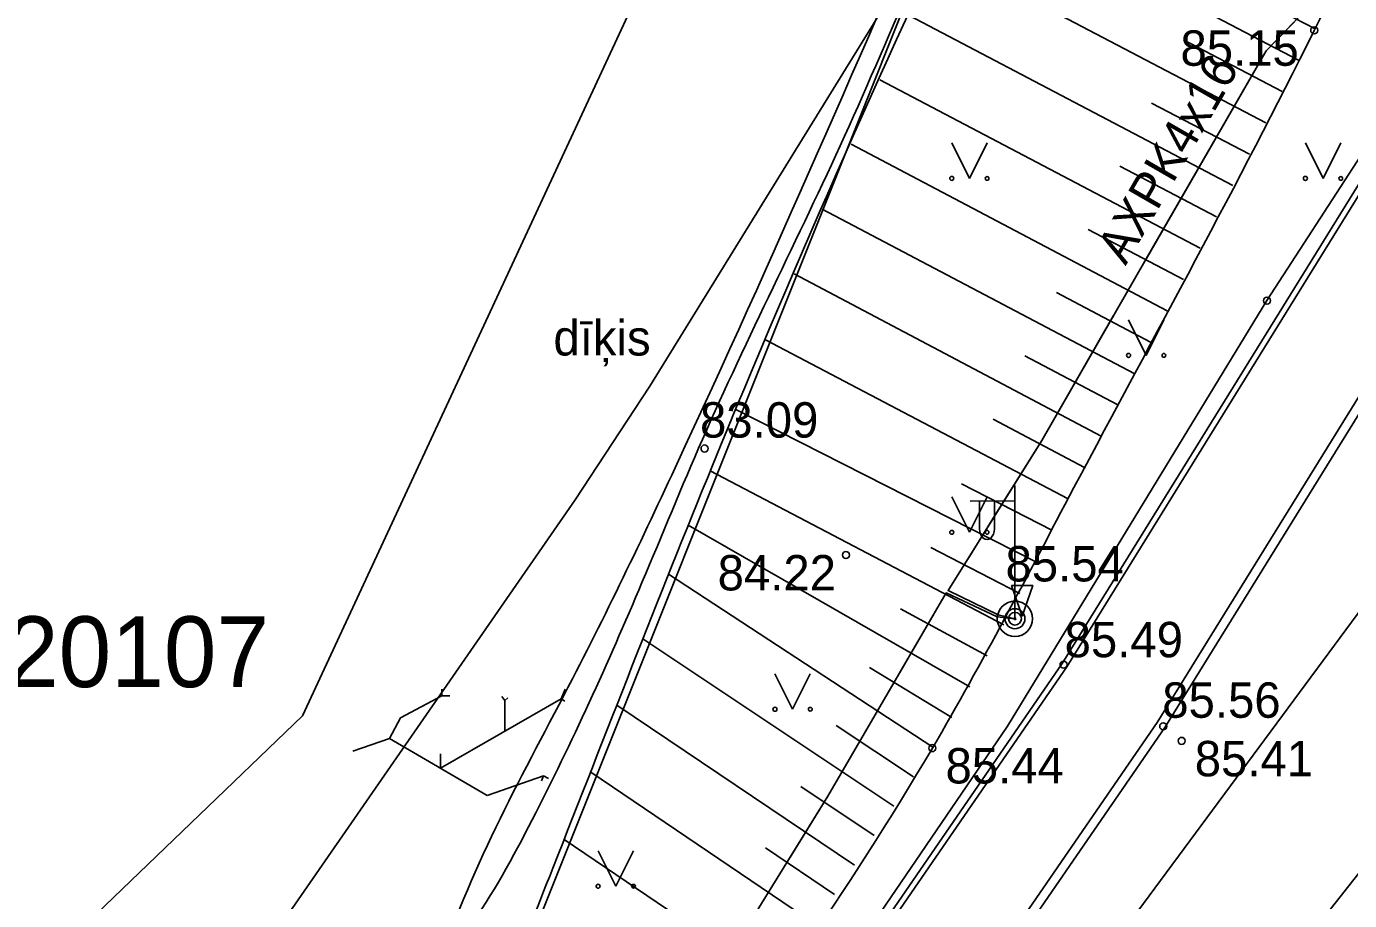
# Model space of a CAD drawing. Extents: x 576692 to 577659, y 273254 to 273799.
# Drawn here: x 576831.67 to 576850.37, y 273529.8 to 273542.15 of the extents above; entities that cross this region are included whole.
import ezdxf

# ---------------------------------------------------------------- set-up
doc = ezdxf.new("R2010")
doc.units = 0
for name, color, linetype in [('BUVE_EKAS_####_####_#', 7, 'Continuous'), ('BUVE_EKAS_ADRS_TKST_#', 7, 'Continuous'), ('BUVE_EKAS_BPAL_####_#', 7, 'Continuous'), ('BUVE_EKAS_VNOS_TKST_#', 7, 'Continuous'), ('CELI_TAKA_####_####_#', 7, 'Continuous'), ('ELEK_STUT_####_####_#', 7, 'Continuous'), ('GAZE_ELEM_####_####_#', 7, 'Continuous'), ('GAZE_VADP_ZSPD_TKST_#', 7, 'Continuous'), ('HIDT_REZV_####_TKST_#', 7, 'Continuous'), ('Level 46', 7, 'Continuous'), ('Level 62', 7, 'Continuous'), ('LKAN_ELEM_####_####_#', 7, 'Continuous'), ('LKAN_ELEM_PAST_TKST_#', 7, 'Continuous'), ('LKAN_VADP_PAST_####_I', 7, 'Continuous'), ('NORB_ELEM_####_####_#', 7, 'Continuous'), ('NORB_MARG_MMET_####_#', 7, 'Continuous'), ('NORB_ZOGS_ZMET_####_#', 7, 'Continuous'), ('RELJ_ELEM_####_####_#', 7, 'Continuous'), ('SAKT_ELEM_####_####_#', 7, 'Continuous'), ('SILT_VADP_UDEN_####_#', 7, 'Continuous'), ('TERT_DIAM_####_TKST_#', 7, 'Continuous'), ('TERT_KONT_####_####_#', 7, 'Continuous'), ('TERT_KRND_####_####_#', 7, 'Continuous')]:
    doc.layers.add(name, color=color, linetype=linetype)

msp = doc.modelspace()

# ---------------------------------------------------------------- linework, layer by layer
at = {"layer": 'BUVE_EKAS_####_####_#'}
for points in [[(576872.524, 273601.554), (576871.549, 273595.701), (576870.466, 273589.844), (576869.957, 273588.102), (576868.426, 273583.638), (576867.442, 273580.676), (576866.71, 273578.276), (576865.337, 273573.21), (576864.099, 273568.638), (576860.979, 273560.111), (576855.397, 273548.516), (576851.429, 273541.409), (576846.31, 273533.145), (576841.007, 273525.445), (576837.465, 273520.678), (576833.294, 273515.306), (576829.531, 273511.07)], [(576872.603, 273601.541), (576871.628, 273595.687), (576870.544, 273589.825), (576870.033, 273588.077), (576868.502, 273583.612), (576867.518, 273580.651), (576866.787, 273578.254), (576865.414, 273573.189), (576864.175, 273568.613), (576861.053, 273560.08), (576855.468, 273548.479), (576851.498, 273541.368), (576846.377, 273533.101), (576841.072, 273525.398), (576837.529, 273520.63), (576833.355, 273515.255), (576829.586, 273511.012)], [(576830.649, 273509.884), (576834.382, 273514.243), (576838.438, 273519.296), (576842.214, 273524.414), (576847.656, 273532.314), (576852.745, 273540.529), (576856.712, 273547.652), (576862.459, 273559.523), (576864.161, 273563.536), (576865.211, 273566.091), (576865.992, 273568.054), (576867.65, 273572.572)], [(576830.738, 273509.789), (576834.482, 273514.16), (576838.541, 273519.217), (576842.319, 273524.339), (576847.765, 273532.243), (576852.857, 273540.463), (576856.828, 273547.592), (576862.577, 273559.47), (576864.281, 273563.485), (576865.332, 273566.043), (576866.113, 273568.007), (576867.772, 273572.528)]]:
    msp.add_lwpolyline(points, dxfattribs=at)
at = {"layer": 'BUVE_EKAS_ADRS_TKST_#'}
for p, q in [((576837.539, 273532.692), (576837.539, 273532.783)), ((576839.226, 273532.646), (576839.284, 273532.782)), ((576836.958, 273532.381), (576837.539, 273532.692)), ((576837.52, 273531.669), (576839.226, 273532.646)), ((576837.539, 273532.692), (576837.653, 273532.692)), ((576838.432, 273532.626), (576838.387, 273532.681)), ((576838.432, 273532.626), (576838.475, 273532.662)), ((576838.432, 273532.191), (576838.432, 273532.626)), ((576839.226, 273532.646), (576839.281, 273532.613)), ((576836.802, 273532.088), (576836.958, 273532.381)), ((576836.284, 273531.909), (576836.802, 273532.088)), ((576836.802, 273532.088), (576838.182, 273531.282)), ((576837.52, 273531.669), (576837.52, 273531.869)), ((576838.182, 273531.282), (576838.98, 273531.56)), ((576838.98, 273531.56), (576838.949, 273531.487)), ((576838.98, 273531.56), (576839.048, 273531.52))]:
    msp.add_line(p, q, dxfattribs=at)
at = {"layer": 'BUVE_EKAS_VNOS_TKST_#'}
msp.add_lwpolyline([(576807.66, 273485.572), (576815.372, 273487.068), (576832.504, 273507.915), (576843.266, 273521.011), (576855.213, 273536.149), (576860.517, 273546.304), (576863.749, 273554.185)], dxfattribs=at)
at = {"layer": 'CELI_TAKA_####_####_#'}
msp.add_lwpolyline([(577046.926, 273445.044), (577014.811, 273425.219), (577003.88, 273430.992), (576984.145, 273436.674), (576957.338, 273444.294), (576939.479, 273446.802), (576902.067, 273445.778), (576895.402, 273442.827), (576880.902, 273442.095), (576847.668, 273445.309), (576837.012, 273452.428), (576828.656, 273463.092), (576806.624, 273484.507), (576830.977, 273509.535), (576825.208, 273515.66), (576822.783, 273520.141), (576835.572, 273532.408), (576845.616, 273554.029), (576851.92, 273575.614), (576848.447, 273595.284), (576850.413, 273611.975)], dxfattribs=at)
at = {"layer": 'ELEK_STUT_####_####_#'}
msp.add_spline([(576834.972, 273524.846), (576834.981, 273524.858), (576835.076, 273524.972), (576835.584, 273525.586), (576836.158, 273526.138), (576836.592, 273526.462), (576837.181, 273526.962), (576837.416, 273527.441), (576837.427, 273527.666), (576837.401, 273527.894), (576837.373, 273528.121), (576837.379, 273528.346), (576837.512, 273528.905), (576839.387, 273532.93), (576840.983, 273536.22), (576844.889, 273545.065), (576846.213, 273548.112), (576848.25, 273552.277), (576849.905, 273555.581), (576850.972, 273558.076), (576851.693, 273560.342), (576852.34, 273562.741), (576852.972, 273565.505), (576853.28, 273566.359), (576853.448, 273566.787), (576853.572, 273567.107), (576853.785, 273567.715), (576854.168, 273568.861), (576854.383, 273570.043), (576854.52, 273571.86), (576854.267, 273574.626), (576854.166, 273574.92), (576854.037, 273575.203), (576853.91, 273575.486), (576853.818, 273575.781), (576853.767, 273576.515), (576853.826, 273577.256), (576853.898, 273577.998), (576853.888, 273578.732), (576853.807, 273579.184), (576853.694, 273579.634), (576853.591, 273580.086), (576853.539, 273580.542), (576853.502, 273583.663), (576853.535, 273586.13), (576853.544, 273586.746), (576853.569, 273587.054), (576853.626, 273587.362), (576854.091, 273587.713), (576855.035, 273587.927), (576855.509, 273587.995), (576856.157, 273588.043), (576856.618, 273588.065), (576856.725, 273588.125), (576856.752, 273588.242), (576856.674, 273588.341), (576856.515, 273588.366), (576855.448, 273588.455), (576855.093, 273588.426), (576854.738, 273588.366), (576854.383, 273588.3), (576854.028, 273588.254), (576853.388, 273588.304), (576853.149, 273588.568), (576853.124, 273588.995), (576853.2, 273591.212), (576853.212, 273592.376), (576853.166, 273592.947), (576853.072, 273593.225), (576852.923, 273593.494), (576852.604, 273593.842), (576852.245, 273594.123), (576851.604, 273594.55), (576851.252, 273595.166), (576851.252, 273596.146), (576851.403, 273598.132), (576851.927, 273600.965), (576852.459, 273603.438)], degree=3, dxfattribs=at)
at = {"layer": 'GAZE_ELEM_####_####_#'}
for p, q in [((576849.654, 273541.669), (576844.978, 273544.116)), ((576849.19, 273540.783), (576844.56, 273543.211)), ((576849.886, 273542.112), (576848.475, 273542.847)), ((576848.726, 273539.898), (576844.146, 273542.303)), ((576849.422, 273541.226), (576848.026, 273541.957)), ((576848.261, 273539.012), (576843.734, 273541.393)), ((576848.958, 273540.341), (576847.576, 273541.065)), ((576847.795, 273538.128), (576843.326, 273540.483)), ((576848.494, 273539.455), (576847.127, 273540.173)), ((576847.329, 273537.243), (576842.92, 273539.566)), ((576848.028, 273538.57), (576846.678, 273539.28)), ((576846.862, 273536.358), (576842.52, 273538.654)), ((576847.562, 273537.685), (576846.23, 273538.387)), ((576846.395, 273535.474), (576842.117, 273537.72)), ((576847.096, 273536.801), (576845.783, 273537.494)), ((576845.939, 273534.584), (576841.699, 273536.737)), ((576846.629, 273535.916), (576845.336, 273536.6)), ((576845.484, 273533.694), (576841.335, 273535.867)), ((576846.166, 273535.03), (576844.886, 273535.683)), ((576845.006, 273532.816), (576841.022, 273535.102)), ((576845.713, 273534.138), (576844.452, 273534.784)), ((576844.483, 273531.963), (576840.744, 273534.411)), ((576845.249, 273533.253), (576844.025, 273533.918)), ((576843.93, 273531.13), (576840.382, 273533.495)), ((576844.751, 273532.385), (576843.589, 273533.091)), ((576843.373, 273530.3), (576840.016, 273532.559)), ((576844.207, 273531.547), (576843.115, 273532.271)), ((576842.814, 273529.47), (576839.645, 273531.611)), ((576843.652, 273530.715), (576842.616, 273531.409)), ((576842.254, 273528.642), (576839.271, 273530.662)), ((576843.094, 273529.885), (576842.115, 273530.544))]:
    msp.add_line(p, q, dxfattribs=at)
msp.add_spline([(576837.927, 273521.787), (576838.645, 273522.875), (576839.138, 273523.968), (576839.325, 273524.31), (576840.566, 273526.148), (576844.476, 273531.952), (576846.478, 273535.631), (576849.875, 273542.091), (576852.37, 273547.073), (576852.835, 273547.871), (576853.349, 273548.641), (576853.868, 273549.409), (576854.351, 273550.199), (576857.795, 273557.24), (576858.42, 273558.892), (576858.657, 273559.995), (576858.817, 273561.113), (576858.969, 273562.231), (576859.183, 273563.337), (576859.378, 273564.056), (576860.417, 273567.058), (576862.753, 273573.954), (576864.533, 273579.174), (576866.114, 273583.695), (576866.428, 273584.761), (576866.683, 273585.844), (576866.928, 273586.93), (576867.213, 273588.005), (576867.419, 273588.612), (576867.767, 273589.444), (576868.162, 273590.255), (576868.541, 273591.08), (576868.705, 273591.507), (576868.841, 273591.951), (576868.878, 273592.605), (576868.852, 273593.138), (576868.802, 273593.672), (576868.76, 273594.206), (576868.758, 273594.74), (576868.878, 273595.276), (576870.132, 273598.247), (576870.705, 273599.436), (576871.14, 273600.337), (576871.192, 273600.445), (576871.479, 273601.144)], degree=3, dxfattribs=at)
at = {"layer": 'Level 46'}
msp.add_lwpolyline([(576819.084, 273508.06), (576836.748, 273524.115), (576867.586, 273601.172), (576868.039, 273663.467), (576868.105, 273672.497), (576868.105, 273672.497)], dxfattribs=at)
at = {"layer": 'Level 62'}
msp.add_lwpolyline([(576829.672, 273505.728), (576854.014, 273538.609)], dxfattribs=at)
at = {"layer": 'LKAN_ELEM_####_####_#'}
msp.add_lwpolyline([(576827.2, 273519.026), (576835.383, 273529.625), (576839.425, 273535.46), (576840.481, 273537.065), (576845.468, 273545.143), (576849.336, 273552.068)], dxfattribs=at)
at = {"layer": 'LKAN_ELEM_PAST_TKST_#'}
for p, q in [((576844.75, 273540.5), (576845, 273540)), ((576845, 273540), (576845.25, 273540.5)), ((576849.75, 273540.5), (576850, 273540)), ((576850, 273540), (576850.25, 273540.5)), ((576847.25, 273538), (576847.5, 273537.5)), ((576847.5, 273537.5), (576847.75, 273538)), ((576844.75, 273535.5), (576845, 273535)), ((576845, 273535), (576845.25, 273535.5)), ((576842.25, 273533), (576842.5, 273532.5)), ((576842.5, 273532.5), (576842.75, 273533)), ((576839.75, 273530.5), (576840, 273530)), ((576840, 273530), (576840.25, 273530.5))]:
    msp.add_line(p, q, dxfattribs=at)
for centre, radius in [((576844.75, 273540), 0.028), ((576845.25, 273540), 0.0263), ((576849.75, 273540), 0.028), ((576850.25, 273540), 0.0263), ((576847.25, 273537.5), 0.028), ((576847.75, 273537.5), 0.0263), ((576844.75, 273535), 0.028), ((576845.25, 273535), 0.0263), ((576842.25, 273532.5), 0.028), ((576842.75, 273532.5), 0.0263), ((576839.75, 273530), 0.028), ((576840.25, 273530), 0.0263)]:
    msp.add_circle(centre, radius, dxfattribs=at)
at = {"layer": 'LKAN_VADP_PAST_####_I'}
msp.add_spline([(576835.08, 273524.732), (576835.565, 273525.331), (576835.899, 273525.691), (576836.182, 273525.922), (576836.697, 273526.287), (576837.155, 273526.713), (576837.431, 273527.117), (576837.552, 273527.533), (576837.586, 273527.882), (576837.546, 273528.26), (576837.58, 273528.832), (576837.914, 273529.4), (576838.818, 273530.936), (576840.37, 273534.29), (576841.226, 273536.313), (576843.234, 273540.596), (576845.228, 273545.145), (576847.347, 273549.287), (576848.441, 273551.415), (576849.511, 273553.764), (576850.461, 273555.635), (576851.331, 273557.747), (576852.143, 273559.881), (576852.922, 273562.023), (576853.11, 273562.836), (576853.177, 273563.681), (576853.187, 273564.699), (576853.244, 273565.26), (576853.618, 273565.884), (576854.109, 273566.366), (576854.516, 273566.855), (576854.814, 273567.456), (576854.89, 273568.375), (576855.567, 273575.201), (576855.677, 273576.074), (576855.787, 273576.781), (576855.86, 273577.3), (576855.946, 273578.276), (576855.805, 273578.856), (576855.449, 273579.483), (576855.049, 273580.113), (576854.793, 273580.901), (576854.708, 273581.412), (576854.663, 273581.99), (576854.655, 273582.742), (576854.539, 273583.533), (576854.19, 273584.72), (576853.901, 273586.393), (576853.792, 273586.803), (576853.701, 273587.162), (576853.716, 273587.278), (576853.754, 273587.393), (576853.994, 273587.609), (576854.323, 273587.707), (576855.548, 273587.944), (576856.825, 273588.054), (576856.837, 273588.398), (576856.091, 273588.478), (576855.172, 273588.484), (576854.605, 273588.397), (576853.846, 273588.306), (576853.427, 273588.398), (576853.385, 273588.603), (576853.429, 273589.465), (576853.518, 273590.327), (576853.604, 273591.189), (576853.568, 273592.189), (576853.297, 273593.595), (576853.086, 273593.989), (576852.576, 273594.449), (576852.159, 273594.771), (576851.894, 273595.184), (576851.785, 273596.323), (576851.789, 273597.359), (576851.805, 273598.234), (576851.957, 273600.453), (576853.017, 273604.414), (576853.411, 273606.075), (576853.854, 273607.267), (576854.162, 273607.705), (576854.645, 273608.227), (576855.009, 273608.628), (576855.411, 273609.701), (576855.403, 273610.6), (576855.092, 273611.095), (576854.646, 273611.543), (576854.18, 273611.989), (576853.805, 273612.473), (576853.513, 273613.117), (576853.268, 273613.805), (576852.993, 273614.48), (576852.61, 273615.087), (576852.115, 273615.793), (576851.84, 273615.988), (576851.648, 273616.135), (576851.565, 273616.382), (576851.61, 273616.975)], degree=3, dxfattribs=at)
at = {"layer": 'NORB_ELEM_####_####_#'}
msp.add_lwpolyline([(576864.974, 273572.048), (576864.149, 273569.428), (576857.509, 273553.03), (576855.723, 273549.389), (576853.819, 273545.947), (576851.872, 273542.38), (576849.207, 273538.273), (576845.539, 273532.263), (576841.007, 273525.62), (576838.644, 273522.452), (576836.243, 273519.237), (576831.205, 273513.094), (576829.454, 273511.151)], dxfattribs=at)
at = {"layer": 'NORB_ZOGS_ZMET_####_#'}
for points in [[(576849.592, 273542.211), (576849.194, 273541.804), (576847.485, 273538.835)], [(576847.037, 273538.061), (576846.022, 273536.298), (576845.36, 273535.237), (576844.976, 273534.622)], [(576842.461, 273530.403), (576842.999, 273531.274), (576844.501, 273533.851)]]:
    msp.add_lwpolyline(points, dxfattribs=at)
at = {"layer": 'RELJ_ELEM_####_####_#'}
msp.add_lwpolyline([(576845.595, 273534.25), (576845.895, 273534.25), (576845.745, 273533.817)], close=True, dxfattribs=at)
for centre in [(576849.875, 273542.091), (576849.207, 273538.273), (576841.255, 273536.184), (576843.254, 273534.679), (576846.331, 273533.131), (576847.74, 273532.259), (576844.476, 273531.952), (576848, 273532.053)]:
    msp.add_circle(centre, 0.05, dxfattribs=at)
at = {"layer": 'SAKT_ELEM_####_####_#'}
msp.add_spline([(576868.325, 273601.659), (576868.279, 273601.285), (576868.019, 273600.533), (576867.639, 273599.832), (576867.238, 273599.142), (576866.911, 273598.42), (576866.342, 273596.673), (576865.892, 273594.891), (576865.805, 273594.295), (576865.752, 273593.694), (576865.699, 273593.093), (576865.611, 273592.498), (576864.613, 273588.736), (576864.28, 273587.867), (576863.909, 273587.014), (576863.538, 273586.162), (576863.201, 273585.299), (576862.788, 273583.909), (576862.449, 273582.492), (576862.092, 273581.081), (576861.626, 273579.706), (576859.874, 273575.941), (576857.461, 273571.333), (576856.858, 273570.309), (576856.211, 273569.31), (576855.577, 273568.303), (576855.016, 273567.255), (576854.497, 273565.968), (576854.072, 273564.644), (576853.668, 273563.312), (576853.21, 273562.001), (576852.348, 273559.815), (576851.475, 273557.633), (576849.613, 273553.315), (576848.546, 273551.137), (576847.423, 273548.988), (576846.299, 273546.839), (576845.231, 273544.663), (576841.367, 273535.944), (576839.109, 273530.254), (576838.394, 273528.504), (576838.008, 273527.64), (576837.587, 273526.79), (576837.19, 273526.291), (576836.672, 273525.894), (576836.125, 273525.518), (576835.646, 273525.083), (576835.223, 273524.56)], degree=3, dxfattribs=at)
at = {"layer": 'SILT_VADP_UDEN_####_#'}
msp.add_lwpolyline([(576868.105, 273672.497), (576868.039, 273663.467), (576867.586, 273601.172), (576836.748, 273524.115), (576819.084, 273508.06)], dxfattribs=at)
at = {"layer": 'TERT_DIAM_####_TKST_#'}
for p, q in [((576845.644, 273533.779), (576845.644, 273535.662)), ((576845.644, 273535.446), (576845.009, 273535.441)), ((576845.144, 273535.442), (576845.144, 273535.05)), ((576845.354, 273535.444), (576845.354, 273535.05))]:
    msp.add_line(p, q, dxfattribs=at)
for radius in [0.25, 0.09]:
    msp.add_circle((576845.644, 273533.779), radius, dxfattribs=at)
msp.add_ellipse((576845.249, 273535.05), major_axis=(0, 0.151), ratio=0.695971, start_param=1.570796, end_param=4.712389, dxfattribs=at)
at = {"layer": 'TERT_KONT_####_####_#'}
for radius in [0.141, 0.0126]:
    msp.add_circle((576845.644, 273533.779), radius, dxfattribs=at)
at = {"layer": 'TERT_KRND_####_####_#'}
msp.add_lwpolyline([(576851.476, 273544.15), (576849.194, 273541.804), (576847.608, 273539.051), (576846.022, 273536.298), (576844.698, 273534.176), (576845.406, 273533.836), (576845.644, 273533.779), (576845.393, 273533.805), (576844.671, 273534.145), (576842.999, 273531.274), (576841.506, 273528.858), (576839.489, 273525.82), (576837.472, 273522.781), (576837.879, 273522.52), (576838.207, 273522.36), (576837.864, 273522.492), (576837.449, 273522.751), (576836.494, 273521.649), (576835.539, 273520.546), (576834.146, 273518.763), (576832.754, 273516.979), (576831.091, 273514.729), (576830.114, 273513.597), (576828.694, 273511.959)], dxfattribs=at)

# ---------------------------------------------------------------- texts
at = {"layer": 'BUVE_EKAS_BPAL_####_#'}
msp.add_text('32010020107', height=1, dxfattribs=at).set_placement((576826.916, 273532.813))
at = {"layer": 'GAZE_VADP_ZSPD_TKST_#'}
msp.add_text('dīķis', height=0.5, dxfattribs=at).set_placement((576839.118, 273537.498))
at = {"layer": 'HIDT_REZV_####_TKST_#'}
for s, p in [(' 85.15', (576847.798, 273541.591)), (' 83.09', (576841.005, 273536.338)), (' 85.54', (576845.324, 273534.306)), (' 84.22', (576841.254, 273534.179)), (' 85.49', (576846.16, 273533.235)), (' 85.56', (576847.541, 273532.38)), (' 85.41', (576848, 273531.553)), (' 85.44', (576844.476, 273531.452))]:
    msp.add_text(s, height=0.5, dxfattribs=at).set_placement(p)
at = {"layer": 'NORB_MARG_MMET_####_#'}
msp.add_text('AXPK4x16', height=0.5, rotation=60.0484, dxfattribs=at).set_placement((576847.208, 273538.758))

doc.saveas('drawing.dxf')
